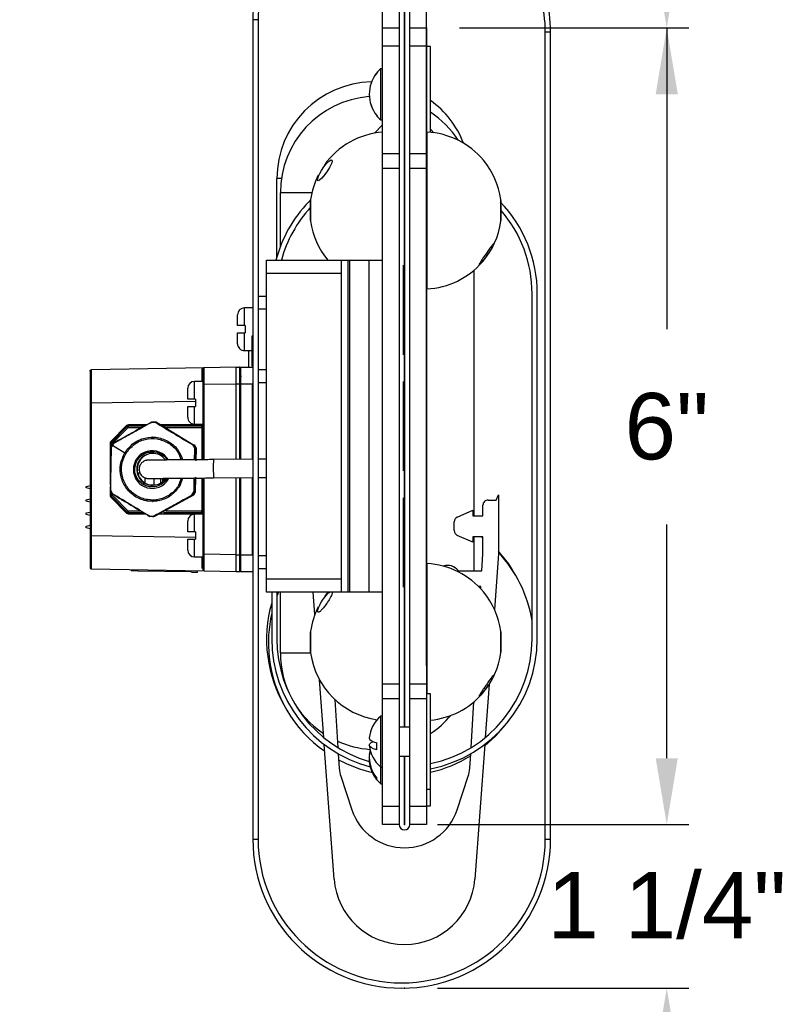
# Model space of a CAD drawing. Header units: inches. Extents: x 170 to 312, y 215 to 248.
# Tile 375 of 529: x 244.88 to 245.96, y 235.61 to 237. Entities that reach past the tile are written whole.
import ezdxf

# ---------------------------------------------------------------- set-up
doc = ezdxf.new("R2010")
doc.units = ezdxf.units.IN
doc.header["$LTSCALE"] = 0.25
doc.header["$MEASUREMENT"] = 0
doc.layers.add('ANNOTATIONS', color=1, linetype='Continuous')
doc.layers.add('DETAILS', color=4, linetype='Continuous')
doc.styles.add('ARIAL', font='arial.ttf', dxfattribs={"height": 0.09375})
doc.dimstyles.new('STANDARD$0', dxfattribs={"dimtxt": 0.09375, "dimasz": 0.09375, "dimexe": 0.03125, "dimexo": 0.046875, "dimgap": 0.09, "dimtad": 0, "dimtih": 1, "dimtoh": 1, "dimdec": 4, "dimzin": 0, "dimdsep": 46, "dimtxsty": 'ARIAL', "dimcen": 0.09, "dimadec": 0, "dimazin": 0, "dimtfac": 1, "dimtdec": 4, "dimtofl": 0, "dimtmove": 0, "dimatfit": 1, "dimfxl": 1, "dimtolj": 1, "dimtzin": 0, "dimarcsym": 0})

# ---------------------------------------------------------------- blocks, each defined once
blk = doc.blocks.new('*D90')
at = {"layer": 'ANNOTATIONS', "color": 0, "lineweight": -2, "transparency": 16777216}
for p, q in [((245.7953, 235.9557), (245.7953, 236.0494)), ((245.4717, 235.8619), (245.8266, 235.8619)), ((245.4717, 235.631), (245.8266, 235.631)), ((245.7953, 235.5372), (245.7953, 235.4435))]:
    blk.add_line(p, q, dxfattribs=at)
at = {"layer": 'ANNOTATIONS', "color": 0, "transparency": 16777216}
for points in [[(245.7797, 235.9557), (245.8109, 235.9557), (245.7953, 235.8619)], [(245.7797, 235.5372), (245.8109, 235.5372), (245.7953, 235.631)]]:
    blk.add_solid(points, dxfattribs=at)
at = {"layer": 'defpoints', "color": 0, "transparency": 16777216}
for p in [(245.4249, 235.8619), (245.7953, 235.8619), (245.4249, 235.631)]:
    blk.add_point(p, dxfattribs=at)
at = {"layer": 'ANNOTATIONS', "color": 0, "transparency": 16777216, "insert": (245.7953, 235.7949), "char_height": 0.09375, "attachment_point": 2, "style": 'ARIAL'}
blk.add_mtext('\\A1;1 1/4"', dxfattribs=at)
blk = doc.blocks.new('*D91')
at = {"layer": 'ANNOTATIONS', "color": 0, "lineweight": -2, "transparency": 16777216}
for p, q in [((245.3941, 236.0864), (245.3941, 237.7799)), ((245.456, 236.0864), (245.456, 237.7799)), ((245.3004, 237.7486), (245.2066, 237.7486)), ((245.5497, 237.7486), (245.6435, 237.7486))]:
    blk.add_line(p, q, dxfattribs=at)
at = {"layer": 'ANNOTATIONS', "color": 0, "transparency": 16777216}
for points in [[(245.3004, 237.7643), (245.3004, 237.733), (245.3941, 237.7486)], [(245.5497, 237.7643), (245.5497, 237.733), (245.456, 237.7486)]]:
    blk.add_solid(points, dxfattribs=at)
at = {"layer": 'defpoints', "color": 0, "transparency": 16777216}
for p in [(245.456, 237.7486), (245.3941, 236.0395), (245.456, 236.0395)]:
    blk.add_point(p, dxfattribs=at)
at = {"layer": 'ANNOTATIONS', "color": 0, "transparency": 16777216, "insert": (245.0082, 237.7971), "char_height": 0.09375, "attachment_point": 2, "style": 'ARIAL'}
blk.add_mtext('\\A1;3/8"', dxfattribs=at)
blk = doc.blocks.new('*D92')
at = {"layer": 'ANNOTATIONS', "color": 0, "lineweight": -2, "transparency": 16777216}
for p, q in [((245.5029, 236.9869), (245.8266, 236.9869)), ((245.7953, 236.8932), (245.7953, 236.5614)), ((245.7953, 235.9557), (245.7953, 236.2857)), ((245.5029, 235.8619), (245.8266, 235.8619))]:
    blk.add_line(p, q, dxfattribs=at)
at = {"layer": 'ANNOTATIONS', "color": 0, "transparency": 16777216}
for points in [[(245.7797, 236.8932), (245.8109, 236.8932), (245.7953, 236.9869)], [(245.7797, 235.9557), (245.8109, 235.9557), (245.7953, 235.8619)]]:
    blk.add_solid(points, dxfattribs=at)
at = {"layer": 'defpoints', "color": 0, "transparency": 16777216}
for p in [(245.456, 236.9869), (245.7953, 236.9869), (245.456, 235.8619)]:
    blk.add_point(p, dxfattribs=at)
at = {"layer": 'ANNOTATIONS', "color": 0, "transparency": 16777216, "insert": (245.7953, 236.4714), "char_height": 0.09375, "attachment_point": 2, "style": 'ARIAL'}
blk.add_mtext('\\A1;6"', dxfattribs=at)

msp = doc.modelspace()

# ---------------------------------------------------------------- linework, layer by layer
at = {"layer": 'ANNOTATIONS'}
msp.add_line((245.50287, 236.98694), (245.82656, 236.98694), dxfattribs=at)
msp.add_solid([(245.77968, 237.08069), (245.81093, 237.08069), (245.79531, 236.98694)], dxfattribs=at)
at = {"layer": 'DETAILS'}
for p, q in [((245.41755, 237.66847), (245.41755, 235.86194)), ((245.42487, 235.99964), (245.42487, 237.66854)), ((245.42524, 237.24944), (245.42524, 235.99964)), ((245.43255, 235.86194), (245.43255, 237.24944)), ((245.2109, 236.9985), (245.2109, 235.84116)), ((245.2184, 236.9985), (245.2109, 236.9985)), ((245.2184, 236.9985), (245.2184, 235.84116)), ((245.39412, 236.98694), (245.41755, 236.98694)), ((245.39412, 235.86194), (245.39412, 236.98694)), ((245.43255, 236.98694), (245.45599, 236.98694)), ((245.45599, 236.98694), (245.45599, 235.86194)), ((245.79531, 236.98694), (245.79531, 236.79944)), ((245.63134, 236.98108), (245.62384, 236.98108)), ((245.62384, 235.84116), (245.62384, 236.98108)), ((245.63134, 235.84116), (245.63134, 236.98108)), ((245.41755, 236.96103), (245.39412, 236.96103)), ((245.45599, 236.96103), (245.43255, 236.96103)), ((245.46185, 236.96057), (245.45599, 236.96057)), ((245.46185, 236.83945), (245.46185, 236.96057)), ((245.39412, 236.92919), (245.39144, 236.92919)), ((245.39144, 236.85719), (245.39144, 236.92919)), ((245.38587, 236.92308), (245.38587, 236.92348)), ((245.42524, 236.9137), (245.42487, 236.9137)), ((245.42487, 236.87268), (245.42524, 236.87268)), ((245.38587, 236.8629), (245.38587, 236.86335)), ((245.39144, 236.85719), (245.39412, 236.85719)), ((245.39412, 236.85003), (245.38279, 236.83823)), ((245.46669, 236.83888), (245.46185, 236.84392)), ((245.45676, 236.83982), (245.45676, 236.61844)), ((245.39412, 236.80934), (245.41755, 236.80934)), ((245.43255, 236.80934), (245.45599, 236.80934)), ((245.41755, 236.78838), (245.39412, 236.78838)), ((245.45599, 236.78838), (245.43255, 236.78838)), ((245.24487, 236.66336), (245.24487, 236.77405)), ((245.25126, 236.77405), (245.24487, 236.77405)), ((245.30433, 236.7713), (245.30339, 236.77112)), ((245.24977, 236.67808), (245.24977, 236.75395)), ((245.2943, 236.75395), (245.24977, 236.75395)), ((245.29253, 236.7442), (245.28979, 236.74136)), ((245.29248, 236.71486), (245.29248, 236.74339)), ((245.29255, 236.7444), (245.29255, 236.71385)), ((245.56104, 236.71385), (245.56104, 236.7444)), ((245.56111, 236.74339), (245.56111, 236.71486)), ((245.23005, 236.19006), (245.23005, 236.65882)), ((245.23005, 236.65882), (245.39412, 236.65882)), ((245.33552, 236.65882), (245.33552, 236.19006)), ((245.3449, 236.65882), (245.3449, 236.19006)), ((245.34724, 236.65882), (245.34724, 236.19006)), ((245.37537, 236.19006), (245.37537, 236.65882)), ((245.42341, 236.52533), (245.42341, 236.65168)), ((245.33552, 236.64007), (245.23005, 236.64007)), ((245.5229, 236.64452), (245.5229, 236.298)), ((245.2184, 236.60829), (245.23005, 236.60829)), ((245.60524, 236.12444), (245.60524, 236.61151)), ((245.61255, 236.12444), (245.61255, 236.61151)), ((245.18933, 236.56648), (245.18933, 236.58185)), ((245.2109, 236.5916), (245.19908, 236.5916)), ((245.19908, 236.56648), (245.19908, 236.5916)), ((245.23005, 236.58954), (245.2184, 236.58954)), ((245.20021, 236.56648), (245.18933, 236.56648)), ((245.20021, 236.56648), (245.20021, 236.55635)), ((245.18933, 236.54098), (245.18933, 236.55635)), ((245.18933, 236.55635), (245.20021, 236.55635)), ((245.19908, 236.53123), (245.19908, 236.55635)), ((245.20996, 236.55204), (245.2109, 236.55204)), ((245.20996, 236.50913), (245.20996, 236.55204)), ((245.19908, 236.53123), (245.20996, 236.53123)), ((245.2049, 236.53123), (245.2049, 236.52623)), ((245.2049, 236.52625), (245.20508, 236.52625)), ((245.2049, 236.52623), (245.20508, 236.52623)), ((245.2049, 236.5258), (245.20508, 236.5258)), ((245.2049, 236.52579), (245.20508, 236.52579)), ((245.20508, 236.50784), (245.20508, 236.53123)), ((245.20527, 236.50784), (245.20527, 236.53123)), ((245.2049, 236.51157), (245.20508, 236.51157)), ((245.2049, 236.51113), (245.20508, 236.51113)), ((245.2049, 236.51113), (245.2049, 236.50784)), ((245.2049, 236.51113), (245.20508, 236.51113)), ((244.98121, 236.5024), (244.98121, 236.22483)), ((245.14243, 236.50705), (244.98305, 236.50427)), ((245.14054, 236.50485), (245.14063, 236.50561)), ((245.14058, 236.50518), (245.14058, 236.37717)), ((245.18746, 236.50784), (245.14243, 236.50705)), ((245.18746, 236.50784), (245.19215, 236.50784)), ((245.19215, 236.50784), (245.19215, 236.37759)), ((245.19308, 236.5069), (245.19308, 236.3776)), ((245.19402, 236.50784), (245.20996, 236.50784)), ((245.19402, 236.3776), (245.19402, 236.50784)), ((245.2184, 236.50443), (245.23005, 236.50443)), ((245.14058, 236.48774), (245.12877, 236.48774)), ((245.12877, 236.46261), (245.12877, 236.48774)), ((245.14243, 236.48362), (245.14058, 236.48362)), ((245.14243, 236.48362), (245.18746, 236.48441)), ((245.14243, 236.37719), (245.14243, 236.48362)), ((245.18746, 236.48441), (245.20996, 236.48441)), ((245.18746, 236.37755), (245.18746, 236.48441)), ((245.20996, 236.48441), (245.20996, 236.37773)), ((245.23005, 236.48568), (245.2184, 236.48568)), ((245.42341, 236.36127), (245.42341, 236.48762)), ((245.11902, 236.46261), (245.11902, 236.47799)), ((244.98121, 236.4574), (244.98305, 236.4574)), ((244.98305, 236.4574), (245.1299, 236.45997)), ((244.98305, 236.26983), (244.98305, 236.4574)), ((245.1299, 236.46261), (245.11902, 236.46261)), ((245.1299, 236.46261), (245.1299, 236.45249)), ((245.11902, 236.43711), (245.11902, 236.45249)), ((245.11902, 236.45249), (245.1299, 236.45249)), ((245.12877, 236.42736), (245.12877, 236.45249)), ((245.06099, 236.42643), (245.0354, 236.42643)), ((245.06888, 236.43015), (245.06778, 236.43015)), ((245.06779, 236.43015), (245.07366, 236.43005)), ((245.07342, 236.42978), (245.06801, 236.42988)), ((245.07477, 236.43004), (245.06888, 236.43015)), ((245.07058, 236.43018), (245.06948, 236.43018)), ((245.07041, 236.43017), (245.07431, 236.4301)), ((245.07476, 236.4301), (245.07087, 236.43017)), ((245.07366, 236.43005), (245.07368, 236.43004)), ((245.07368, 236.43004), (245.07477, 236.43004)), ((245.07431, 236.4301), (245.07476, 236.4301)), ((245.07476, 236.4301), (245.0897, 236.4211)), ((245.07477, 236.43004), (245.12734, 236.39835)), ((245.14058, 236.42643), (245.08086, 236.42643)), ((245.12877, 236.42736), (245.14058, 236.42736)), ((245.13874, 236.42736), (245.13874, 236.42643)), ((245.03275, 236.42533), (245.01041, 236.40299)), ((245.03368, 236.424), (245.01135, 236.40166)), ((245.01264, 236.40034), (245.03498, 236.42268)), ((245.03498, 236.42268), (245.05415, 236.42268)), ((245.05757, 236.42455), (245.03501, 236.42455)), ((245.13871, 236.42455), (245.08397, 236.42455)), ((245.08708, 236.42268), (245.14058, 236.42268)), ((245.13907, 236.42459), (245.13871, 236.42451)), ((245.13874, 236.42268), (245.13874, 236.37716)), ((245.00932, 236.40034), (245.00932, 236.34151)), ((245.01264, 236.40034), (245.00932, 236.40034)), ((245.0108, 236.40034), (245.0108, 236.39551)), ((245.01102, 236.39542), (245.01405, 236.40045)), ((245.0127, 236.39783), (245.01135, 236.39549)), ((245.01264, 236.39812), (245.01264, 236.40034)), ((245.01415, 236.40012), (245.0127, 236.39783)), ((245.0127, 236.39783), (245.03032, 236.38699)), ((245.01405, 236.40045), (245.01406, 236.40047)), ((245.0691, 236.4089), (245.06902, 236.4089)), ((245.12625, 236.39835), (245.12625, 236.39834)), ((245.12734, 236.39835), (245.12625, 236.39835)), ((245.12625, 236.39834), (245.12909, 236.3932)), ((245.13019, 236.39319), (245.12734, 236.39835)), ((245.01101, 236.39541), (245.01102, 236.39542)), ((245.03024, 236.38699), (245.03048, 236.38738)), ((245.12885, 236.3975), (245.12839, 236.3975)), ((245.12839, 236.3975), (245.13028, 236.39409)), ((245.13073, 236.39409), (245.12885, 236.3975)), ((245.12909, 236.3932), (245.1291, 236.39319)), ((245.1291, 236.39319), (245.13019, 236.39319)), ((245.13019, 236.39319), (245.12989, 236.37688)), ((245.13028, 236.39409), (245.13073, 236.39409)), ((245.13061, 236.39129), (245.1303, 236.39129)), ((245.13073, 236.39409), (245.13038, 236.37557)), ((245.04775, 236.37644), (245.04787, 236.37644)), ((245.05019, 236.37523), (245.05087, 236.37523)), ((245.13025, 236.37732), (245.13015, 236.37732)), ((245.13019, 236.37932), (245.13018, 236.37932)), ((245.2109, 236.37774), (245.15534, 236.37729)), ((245.23005, 236.3779), (245.2184, 236.3778)), ((245.05067, 236.36221), (245.04929, 236.36221)), ((245.05165, 236.3585), (245.05003, 236.3585)), ((245.05003, 236.35353), (245.05003, 236.3585)), ((245.05852, 236.35166), (245.05852, 236.34435)), ((245.06335, 236.35069), (245.0748, 236.35069)), ((245.07143, 236.34154), (245.07143, 236.35069)), ((245.08051, 236.35084), (245.08051, 236.34401)), ((245.08324, 236.35087), (245.08324, 236.34583)), ((245.08472, 236.35088), (245.08472, 236.34708)), ((245.08694, 236.3509), (245.08694, 236.34944)), ((245.11174, 236.3511), (245.10756, 236.33985)), ((245.11179, 236.3511), (245.10788, 236.34024)), ((245.12941, 236.35124), (245.12904, 236.33181)), ((245.12995, 236.3527), (245.12954, 236.33094)), ((245.12955, 236.3457), (245.12965, 236.3457)), ((245.12957, 236.34645), (245.12961, 236.34645)), ((245.1296, 236.3487), (245.12962, 236.34933)), ((245.12962, 236.34933), (245.12963, 236.34983)), ((245.12963, 236.3492), (245.12962, 236.34883)), ((245.12963, 236.34983), (245.12965, 236.3502)), ((245.12964, 236.34945), (245.12963, 236.3492)), ((245.12965, 236.34958), (245.12964, 236.34945)), ((245.12965, 236.3502), (245.12966, 236.35033)), ((245.12966, 236.34945), (245.12965, 236.34958)), ((245.12965, 236.34958), (245.12965, 236.34958)), ((245.12965, 236.34883), (245.12966, 236.3492)), ((245.12966, 236.35033), (245.12967, 236.35033)), ((245.12966, 236.3492), (245.12966, 236.34945)), ((245.12966, 236.3487), (245.12967, 236.34933)), ((245.12967, 236.3502), (245.12967, 236.35033)), ((245.12967, 236.34983), (245.12967, 236.3502)), ((245.12967, 236.34933), (245.12967, 236.34983)), ((245.12972, 236.35258), (245.12976, 236.35133)), ((245.12977, 236.35208), (245.12976, 236.35258)), ((245.13874, 236.35132), (245.13874, 236.30455)), ((245.14058, 236.35133), (245.14058, 236.22205)), ((245.14243, 236.24361), (245.14243, 236.35135)), ((245.15555, 236.35146), (245.2109, 236.3519)), ((245.18746, 236.24282), (245.18746, 236.35171)), ((245.19215, 236.35175), (245.19215, 236.21939)), ((245.19308, 236.35176), (245.19308, 236.22033)), ((245.19402, 236.21939), (245.19402, 236.35177)), ((245.20996, 236.3519), (245.20996, 236.24282)), ((245.2184, 236.35197), (245.23005, 236.35206)), ((244.97558, 236.33943), (244.98121, 236.34083)), ((244.97558, 236.33736), (244.97558, 236.33943)), ((244.98121, 236.33596), (244.97558, 236.33736)), ((245.00932, 236.33393), (245.00932, 236.32689)), ((245.00986, 236.33402), (245.00986, 236.33403)), ((245.0127, 236.32888), (245.00986, 236.33402)), ((245.0102, 236.33395), (245.01281, 236.32921)), ((245.0108, 236.33233), (245.0108, 236.32689)), ((245.01264, 236.32689), (245.01264, 236.329)), ((245.01271, 236.32887), (245.0127, 236.32888)), ((245.06579, 236.34154), (245.07381, 236.34154)), ((245.12479, 236.32711), (245.12758, 236.33174)), ((245.12794, 236.3318), (245.12491, 236.32677)), ((245.126, 236.32676), (245.12904, 236.33181)), ((245.12909, 236.33094), (245.12708, 236.3276)), ((245.12753, 236.3276), (245.12954, 236.33094)), ((245.12794, 236.3318), (245.12795, 236.33181)), ((245.12904, 236.33181), (245.12795, 236.33181)), ((245.12954, 236.33094), (245.12909, 236.33094)), ((245.12922, 236.33374), (245.12953, 236.33374)), ((244.97558, 236.32068), (244.98121, 236.32208)), ((244.97558, 236.31861), (244.97558, 236.32068)), ((244.98121, 236.31721), (244.97558, 236.31861)), ((245.00932, 236.32689), (245.01264, 236.32689)), ((245.01041, 236.32424), (245.03275, 236.3019)), ((245.01135, 236.32556), (245.03368, 236.30323)), ((245.03498, 236.30455), (245.01264, 236.32689)), ((245.06902, 236.31833), (245.0691, 236.31833)), ((245.07886, 236.31893), (245.06917, 236.31948)), ((245.126, 236.32676), (245.07227, 236.29707)), ((245.11445, 236.32037), (245.10785, 236.31672)), ((245.10854, 236.31737), (245.11445, 236.32063)), ((245.12491, 236.32677), (245.1249, 236.32676)), ((245.1249, 236.32676), (245.126, 236.32676)), ((245.12753, 236.3276), (245.12503, 236.32622)), ((245.12708, 236.3276), (245.12753, 236.3276)), ((245.42341, 236.1972), (245.42341, 236.32355)), ((245.54316, 236.32014), (245.55424, 236.32014)), ((245.55424, 236.32014), (245.55793, 236.32753)), ((245.55793, 236.32753), (245.55793, 236.24411)), ((244.97558, 236.30193), (244.98121, 236.30333)), ((244.97558, 236.29986), (244.97558, 236.30193)), ((245.05297, 236.30455), (245.03498, 236.30455)), ((245.03501, 236.30268), (245.0561, 236.30268)), ((245.0354, 236.3008), (245.05924, 236.3008)), ((245.07674, 236.29978), (245.09254, 236.30852)), ((245.07904, 236.3008), (245.14058, 236.3008)), ((245.08468, 236.30268), (245.13871, 236.30268)), ((245.08841, 236.30598), (245.08486, 236.30402)), ((245.14058, 236.30455), (245.08811, 236.30455)), ((245.10159, 236.31327), (245.09881, 236.31173)), ((245.13871, 236.30271), (245.13907, 236.30264)), ((245.13874, 236.3008), (245.13874, 236.30024)), ((245.49964, 236.29623), (245.52176, 236.30575)), ((245.52176, 236.30575), (245.52176, 236.298)), ((245.53578, 236.298), (245.53578, 236.31276)), ((244.98121, 236.29846), (244.97558, 236.29986)), ((245.06529, 236.29718), (245.06528, 236.29718)), ((245.07116, 236.29707), (245.06529, 236.29718)), ((245.06552, 236.29744), (245.07093, 236.29734)), ((245.06948, 236.29705), (245.07058, 236.29705)), ((245.07227, 236.29707), (245.07116, 236.29707)), ((245.07226, 236.29706), (245.0718, 236.29706)), ((245.11902, 236.27511), (245.11902, 236.29049)), ((245.14058, 236.30024), (245.12877, 236.30024)), ((245.12877, 236.27511), (245.12877, 236.30024)), ((245.49518, 236.27702), (245.49518, 236.28945)), ((245.52176, 236.298), (245.53578, 236.298)), ((244.97558, 236.28318), (244.98121, 236.28458)), ((244.97558, 236.28111), (244.97558, 236.28318)), ((244.98121, 236.27971), (244.97558, 236.28111)), ((245.1299, 236.27511), (245.11902, 236.27511)), ((245.1299, 236.27511), (245.1299, 236.26499)), ((244.98305, 236.26983), (244.98121, 236.26983)), ((245.1299, 236.26726), (244.98305, 236.26983)), ((245.11902, 236.24961), (245.11902, 236.26499)), ((245.11902, 236.26499), (245.1299, 236.26499)), ((245.12877, 236.23986), (245.12877, 236.26499)), ((245.52176, 236.26072), (245.49964, 236.27024)), ((245.53578, 236.26847), (245.52176, 236.26847)), ((245.52176, 236.26847), (245.52176, 236.26072)), ((245.5229, 236.26847), (245.5229, 236.22049)), ((245.53578, 236.26659), (245.53333, 236.26847)), ((245.53578, 236.24411), (245.53578, 236.26847)), ((245.12877, 236.23986), (245.14058, 236.23986)), ((245.14243, 236.24361), (245.14058, 236.24361)), ((245.18746, 236.24282), (245.14243, 236.24361)), ((245.18746, 236.24282), (245.20996, 236.24282)), ((245.2184, 236.24193), (245.23005, 236.24193)), ((245.53434, 236.22049), (245.53578, 236.24411)), ((245.55793, 236.24411), (245.5522, 236.16557)), ((244.98305, 236.22296), (245.14243, 236.22017)), ((245.03929, 236.22198), (245.03926, 236.2201)), ((245.04863, 236.21994), (245.03926, 236.2201)), ((245.04863, 236.21994), (245.04867, 236.22181)), ((245.12362, 236.21863), (245.04863, 236.21994)), ((245.12365, 236.2205), (245.12362, 236.21863)), ((245.13299, 236.21846), (245.13303, 236.22034)), ((245.14243, 236.22017), (245.18746, 236.21939)), ((245.18746, 236.21939), (245.19215, 236.21939)), ((245.19402, 236.21939), (245.20996, 236.21939)), ((245.23005, 236.22318), (245.2184, 236.22318)), ((245.45676, 236.23044), (245.45676, 236.04651)), ((245.50109, 236.22049), (245.53434, 236.22049)), ((245.23005, 236.20882), (245.33552, 236.20882)), ((245.39412, 236.19006), (245.23005, 236.19006)), ((245.23755, 236.19006), (245.23755, 236.12444)), ((245.24487, 236.19006), (245.24487, 236.12444)), ((245.24977, 236.10434), (245.24977, 236.19006)), ((245.29843, 236.15839), (245.29612, 236.19006)), ((245.31662, 236.19006), (245.31214, 236.18421)), ((245.53298, 236.19834), (245.52945, 236.19834)), ((245.53277, 236.19489), (245.53298, 236.19834)), ((245.30433, 236.16192), (245.30339, 236.16174)), ((245.29248, 236.10549), (245.29248, 236.13402)), ((245.29255, 236.13503), (245.29255, 236.10448)), ((245.56104, 236.10448), (245.56104, 236.13503)), ((245.56111, 236.13402), (245.56111, 236.10549)), ((245.24977, 236.10434), (245.29257, 236.10434)), ((245.31109, 235.98487), (245.30514, 236.06643)), ((245.39412, 236.06051), (245.41755, 236.06051)), ((245.43255, 236.06051), (245.45599, 236.06051)), ((245.54448, 236.05976), (245.53902, 235.98487)), ((245.3269, 236.03852), (245.33104, 235.97072)), ((245.41755, 236.03954), (245.39412, 236.03954)), ((245.45599, 236.03954), (245.43255, 236.03954)), ((245.46185, 236.04651), (245.45599, 236.04651)), ((245.46185, 235.88831), (245.46185, 236.04651)), ((245.51907, 235.97072), (245.52301, 236.03524)), ((245.39412, 236.01513), (245.39144, 236.01513)), ((245.39144, 235.91969), (245.39144, 236.01513)), ((245.43255, 235.99964), (245.41755, 235.99964)), ((245.32566, 235.78509), (245.31181, 235.975)), ((245.38587, 235.96753), (245.38587, 235.9774)), ((245.5383, 235.975), (245.52445, 235.78509)), ((245.33158, 235.9619), (245.33283, 235.94143)), ((245.37526, 235.96075), (245.37545, 235.96075)), ((245.41755, 235.95862), (245.43255, 235.95862)), ((245.42487, 235.86194), (245.42487, 235.95862)), ((245.42524, 235.95862), (245.42524, 235.86194)), ((245.51728, 235.94143), (245.51853, 235.9619)), ((245.37545, 235.95063), (245.37526, 235.95063)), ((245.39144, 235.94313), (245.39412, 235.94313)), ((245.33502, 235.93013), (245.35082, 235.88271)), ((245.38587, 235.9254), (245.38587, 235.92729)), ((245.42487, 235.93518), (245.42524, 235.93518)), ((245.49929, 235.88271), (245.51509, 235.93013)), ((245.39144, 235.91969), (245.39412, 235.91969)), ((245.45599, 235.91175), (245.46185, 235.91175)), ((245.39412, 235.88785), (245.41755, 235.88785)), ((245.43255, 235.88785), (245.45599, 235.88785)), ((245.45599, 235.88831), (245.46185, 235.88831)), ((245.41755, 235.86194), (245.39412, 235.86194)), ((245.45599, 235.86194), (245.43255, 235.86194)), ((245.2109, 235.84116), (245.2184, 235.84116)), ((245.62384, 235.84116), (245.63134, 235.84116))]:
    msp.add_line(p, q, dxfattribs=at)
at = {"layer": 'DETAILS', "flags": 128}
for points in [[(245.30298, 236.77104), (245.30241, 236.77215), (245.30268, 236.77439), (245.30367, 236.77744), (245.30535, 236.78122), (245.30779, 236.78569), (245.31104, 236.79064), (245.31497, 236.79548), (245.31898, 236.79916), (245.32138, 236.80043), (245.32268, 236.80025), (245.32306, 236.79879), (245.32252, 236.7965), (245.32126, 236.79355), (245.31922, 236.7898), (245.31628, 236.78514), (245.3125, 236.77985), (245.30843, 236.77491), (245.30503, 236.77173), (245.30433, 236.7713)], [(245.18746, 236.48441), (245.18746, 236.48916), (245.18746, 236.49361), (245.18746, 236.50098), (245.18746, 236.50596), (245.18746, 236.50735), (245.18746, 236.50784)], [(245.12362, 236.21863), (245.12545, 236.2186), (245.12721, 236.21857), (245.12883, 236.21854), (245.13025, 236.21851), (245.13141, 236.21849), (245.13228, 236.21848), (245.13281, 236.21847), (245.13299, 236.21846)], [(245.24699, 236.19006), (245.24519, 236.18552), (245.24487, 236.18467)], [(245.53814, 235.97286), (245.55387, 235.98708), (245.56761, 236.00264)], [(245.37528, 235.98432), (245.37526, 235.98406), (245.37595, 235.98227), (245.37799, 235.98053), (245.38133, 235.97889), (245.38587, 235.9774)], [(245.38587, 235.96753), (245.38133, 235.96902), (245.37799, 235.97066), (245.37595, 235.9724), (245.37526, 235.97419), (245.37595, 235.97599), (245.37799, 235.97773), (245.38075, 235.97913)], [(245.37664, 235.96812), (245.37594, 235.96517), (245.37526, 235.96075)]]:
    msp.add_lwpolyline(points, dxfattribs=at)
at = {"layer": 'DETAILS'}
for centre, radius, start, end in [((245.4059, 236.9985), 0.195, 148.05213, 179.99963), ((245.40589, 236.9985), 0.18749, 148.05128, 180.00041), ((245.43633, 236.98108), 0.19501, 0.00048, 30.21388), ((245.43635, 236.98108), 0.18749, 359.99955, 30.21508), ((245.42258, 236.89322), 0.04758, 130.88677, 140.50293), ((245.42262, 236.89321), 0.04735, 140.89996, 219.10004), ((245.42262, 236.89317), 0.04735, 140.89996, 219.10004), ((245.42255, 236.89323), 0.04755, 140.49335, 147.27292), ((245.38143, 236.77405), 0.13657, 91.15375, 179.99916), ((245.38633, 236.75395), 0.13656, 94.61439, 180.00043), ((245.38142, 236.77404), 0.13658, 21.48398, 53.92059), ((245.42258, 236.89316), 0.04758, 219.49707, 229.11323), ((245.38635, 236.75396), 0.13655, 32.94877, 56.43075), ((245.40224, 236.72921), 0.11073, 94.10845, 144.66513), ((245.45673, 236.83908), 0.000738, 87.15275, 174.85981), ((245.45135, 236.72922), 0.11073, 39.70455, 87.19948), ((245.45135, 236.72922), 0.11074, 7.88169, 39.70124), ((245.4024, 236.72917), 0.11089, 153.40208, 172.10425), ((245.42506, 236.61151), 0.1875, 136.1692, 165.38552), ((245.42506, 236.6115), 0.1802, 137.37044, 164.77765), ((245.29987, 236.74339), 0.00739, 172.1198, 179.99426), ((245.42505, 236.61151), 0.1875, 359.99995, 43.83097), ((245.55372, 236.74339), 0.00739, 0.00495, 7.87634), ((245.42505, 236.61151), 0.18019, 0.00027, 40.96889), ((245.29987, 236.71486), 0.00739, 179.99209, 187.8802), ((245.40222, 236.72903), 0.11071, 187.88137, 219.36141), ((245.45136, 236.72903), 0.11072, 318.99676, 352.11943), ((245.55372, 236.71486), 0.00739, 352.12366, 0.00869), ((245.45135, 236.72903), 0.11073, 272.80045, 318.99876), ((245.45673, 236.61918), 0.000741, 185.3872, 272.60024), ((245.19908, 236.58185), 0.00975, 90.00737, 179.99433), ((245.19908, 236.54098), 0.00975, 179.99836, 270.01029), ((245.12877, 236.47799), 0.00975, 90.00745, 179.99433), ((245.0354, 236.42268), 0.00375, 89.99429, 135.00741), ((245.00845, 236.42596), 0.02696, 357.00624, 0.99519), ((245.12877, 236.43711), 0.00975, 179.99836, 270.01021), ((245.11172, 236.42596), 0.02703, 357.01123, 0.9902), ((244.68638, 236.08281), 0.48712, 44.48925, 44.67934), ((245.03501, 236.42268), 0.00187, 89.88428, 135.11741), ((245.06075, 236.44912), 0.03693, 222.85524, 225.72819), ((245.06179, 236.42315), 0.02682, 176.9966, 181.00296), ((245.01307, 236.40034), 0.00375, 135.00491, 180.01038), ((244.94587, 236.33821), 0.09145, 44.10347, 45.10394), ((245.01268, 236.40034), 0.00188, 135.06827, 179.97489), ((245.03867, 236.42699), 0.03725, 222.82884, 225.67858), ((245.06888, 236.36323), 0.02661, 30.58702, 329.02663), ((245.06946, 236.36362), 0.02249, 35.95474, 148.92865), ((245.07014, 236.36362), 0.0225, 90.00166, 148.92786), ((245.06946, 236.36361), 0.0225, 148.91463, 325.2677), ((245.07016, 236.36363), 0.02251, 148.97826, 269.93535), ((245.40371, 236.36639), 0.24861, 177.48613, 183.44295), ((245.01307, 236.32689), 0.00375, 179.98962, 224.99509), ((244.94587, 236.38902), 0.09145, 314.89606, 315.89653), ((245.01268, 236.32689), 0.00188, 180.02511, 224.93173), ((245.03867, 236.30024), 0.03725, 134.32142, 137.17116), ((245.54316, 236.31276), 0.00738, 89.98867, 180.00727), ((244.82852, 236.50431), 0.28754, 315.25608, 315.57811), ((245.0354, 236.30455), 0.00375, 224.99259, 270.00571), ((245.06075, 236.27811), 0.03693, 134.27181, 137.14476), ((245.03501, 236.30455), 0.00187, 224.98403, 270.02352), ((245.06179, 236.30408), 0.02682, 178.99704, 183.0034), ((245.00845, 236.30127), 0.02696, 359.00481, 2.99376), ((245.11172, 236.30127), 0.02703, 359.0098, 2.98877), ((245.12877, 236.29049), 0.00975, 90.00745, 179.99433), ((245.50256, 236.28945), 0.00738, 113.28427, 180.00479), ((245.50256, 236.27702), 0.00738, 179.99521, 246.71573), ((245.12877, 236.24961), 0.00975, 180.00567, 269.99255), ((245.41776, 236.12322), 0.18759, 29.09199, 41.65278), ((245.42042, 236.11879), 0.18749, 9.68296, 42.82728), ((245.45673, 236.22971), 0.000738, 87.15275, 174.85981), ((245.45136, 236.11986), 0.11072, 39.70068, 87.20336), ((245.48632, 236.20942), 0.01845, 36.86288, 109.78063), ((245.45135, 236.11984), 0.11074, 7.88169, 39.70124), ((245.41784, 236.12328), 0.1875, 164.04908, 210.67164), ((245.4024, 236.11979), 0.11089, 153.40208, 172.10425), ((245.42041, 236.11879), 0.1875, 167.22562, 186.3209), ((245.29987, 236.13402), 0.00739, 172.1198, 179.99426), ((245.55372, 236.13402), 0.00739, 0.00495, 7.87634), ((245.42505, 236.12444), 0.1875, 179.9993, 255.06341), ((245.42505, 236.12444), 0.18019, 179.99992, 254.00309), ((245.42505, 236.12444), 0.18019, 281.78391, 359.99965), ((245.42505, 236.12444), 0.1875, 281.31759, 0.00037), ((245.42042, 236.11879), 0.1875, 186.32122, 234.86445), ((245.38634, 236.10434), 0.13657, 179.99999, 236.35243), ((245.29987, 236.10549), 0.00739, 180.00574, 187.8802), ((245.40223, 236.11966), 0.11073, 187.8811, 261.78551), ((245.45136, 236.11965), 0.11072, 318.99654, 352.12097), ((245.55372, 236.10549), 0.00739, 352.12366, 359.99505), ((245.45136, 236.11965), 0.11072, 275.43771, 318.99977), ((245.42262, 235.97913), 0.04763, 130.8979, 173.7372), ((245.38651, 236.10415), 0.1363, 303.55429, 319.76386), ((245.38634, 236.10435), 0.13657, 245.86161, 265.7736), ((245.42119, 235.95663), 0.04592, 165.51446, 219.72014), ((245.42262, 235.97913), 0.04763, 186.2628, 229.1021), ((245.42042, 236.1188), 0.18751, 241.90132, 257.66794), ((245.42124, 235.95478), 0.04598, 178.94144, 219.70245), ((245.4204, 236.11881), 0.18752, 282.76889, 301.48571), ((245.37702, 235.94412), 0.04427, 183.49576, 198.43322), ((245.42261, 235.95569), 0.04761, 186.09752, 214.82569), ((245.47309, 235.94412), 0.04427, 341.56681, 356.50414), ((245.4226, 235.95568), 0.04761, 214.81738, 229.10574), ((245.42505, 235.90745), 0.07825, 198.42977, 341.57023), ((245.42505, 235.86194), 0.0075, 180.00555, 359.99445), ((245.42505, 235.86194), 0.000188, 180.28867, 359.71133), ((245.42112, 235.84116), 0.21022, 180.00004, 359.99996), ((245.42112, 235.84117), 0.20272, 180.0004, 359.9996), ((245.42505, 235.79234), 0.09966, 184.17279, 355.82721)]:
    msp.add_arc(centre, radius, start, end, dxfattribs=at)
for points, knots in [([(245.53597, 236.65761), (245.53565, 236.65723), (245.53455, 236.6559), (245.53283, 236.65454), (245.53157, 236.65253), (245.53009, 236.65292), (245.5314, 236.65465), (245.53221, 236.65653), (245.53444, 236.65978), (245.53719, 236.66392), (245.54079, 236.66907), (245.54441, 236.67419), (245.54784, 236.67876), (245.54941, 236.68074), (245.55122, 236.6826), (245.55107, 236.68075), (245.55017, 236.67926), (245.54877, 236.67625), (245.54657, 236.67254), (245.54364, 236.66788), (245.5401, 236.66275), (245.53735, 236.65933), (245.53597, 236.65761)], [0, 0, 0, 0, 0.02044, 0.0709722, 0.0962272, 0.1035978, 0.1222214, 0.155655, 0.2059109, 0.2761618, 0.3656953, 0.462852, 0.5436861, 0.5823731, 0.5993036, 0.6099957, 0.6377469, 0.6814707, 0.7416919, 0.8185782, 0.908632, 1, 1, 1, 1]), ([(244.98121, 236.5024), (244.98124, 236.50264), (244.98129, 236.50312), (244.98171, 236.50374), (244.98232, 236.50418), (244.98281, 236.50424), (244.98305, 236.50427)], [0, 0, 0, 0, 0.2497584, 0.500094, 0.750049, 1, 1, 1, 1]), ([(244.98305, 236.4574), (244.98305, 236.46057), (244.98304, 236.46671), (244.98304, 236.47776), (244.98304, 236.48895), (244.98304, 236.49812), (244.98304, 236.50269), (244.98305, 236.50395), (244.98305, 236.50427)], [0, 0, 0, 0, 0.2030416, 0.3926397, 0.7071344, 0.9197141, 0.9791959, 1, 1, 1, 1]), ([(245.14133, 236.50664), (245.14082, 236.50652), (245.13932, 236.50614), (245.13898, 236.50452), (245.13875, 236.50345)], [0, 0, 0, 0, 0.3323525, 1, 1, 1, 1]), ([(245.13875, 236.50345), (245.13887, 236.50345), (245.13911, 236.50347), (245.13956, 236.50363), (245.14005, 236.50395), (245.1404, 236.50442), (245.14056, 236.50484), (245.14058, 236.50507), (245.14058, 236.50518)], [0, 0, 0, 0, 0.1299848, 0.2585105, 0.5119254, 0.7584871, 0.8794088, 1, 1, 1, 1]), ([(245.13875, 236.50345), (245.13875, 236.50108), (245.13876, 236.49584), (245.13875, 236.49061), (245.13875, 236.48774)], [0, 0, 0, 0, 0.4518154, 1, 1, 1, 1]), ([(245.14243, 236.50705), (245.14218, 236.50702), (245.1417, 236.50696), (245.14109, 236.50652), (245.14067, 236.50591), (245.14061, 236.50542), (245.14058, 236.50518)], [0, 0, 0, 0, 0.2499843, 0.5003255, 0.750201, 1, 1, 1, 1]), ([(245.14243, 236.48362), (245.14242, 236.4852), (245.14242, 236.48827), (245.14241, 236.4938), (245.14241, 236.49939), (245.14242, 236.50398), (245.14241, 236.50626), (245.14242, 236.50689), (245.14243, 236.50705)], [0, 0, 0, 0, 0.2030038, 0.3926392, 0.7070959, 0.9197127, 0.9791947, 1, 1, 1, 1]), ([(245.19308, 236.5069), (245.19307, 236.50702), (245.19304, 236.50727), (245.19282, 236.50758), (245.19251, 236.5078), (245.19227, 236.50783), (245.19215, 236.50784)], [0, 0, 0, 0, 0.25013926, 0.50028425, 0.74992895, 1, 1, 1, 1]), ([(245.19308, 236.5069), (245.1931, 236.50702), (245.19313, 236.50727), (245.19334, 236.50758), (245.19365, 236.5078), (245.1939, 236.50783), (245.19402, 236.50784)], [0, 0, 0, 0, 0.25013926, 0.50028425, 0.74992895, 1, 1, 1, 1]), ([(245.19472, 236.49444), (245.19466, 236.49449), (245.19419, 236.49482), (245.19359, 236.49484), (245.19308, 236.49486)], [0, 0, 0, 0, 0.1445336, 1, 1, 1, 1]), ([(245.06778, 236.43015), (245.06339, 236.42775), (245.05439, 236.42281), (245.0408, 236.41533), (245.02729, 236.40784), (245.01838, 236.40288), (245.01406, 236.40047)], [0, 0, 0, 0, 0.2447789, 0.5018827, 0.7579577, 1, 1, 1, 1]), ([(245.01415, 236.40012), (245.01848, 236.40255), (245.02738, 236.40756), (245.04092, 236.41509), (245.05455, 236.42258), (245.06359, 236.42749), (245.06801, 236.42988)], [0, 0, 0, 0, 0.2421305, 0.4981336, 0.7551624, 1, 1, 1, 1]), ([(245.06801, 236.42988), (245.06798, 236.42993), (245.06794, 236.43001), (245.06788, 236.43011), (245.06782, 236.43014), (245.06779, 236.43015)], [0, 0, 0, 0, 0.4416263, 0.7313832, 1, 1, 1, 1]), ([(245.07366, 236.43005), (245.07363, 236.43003), (245.07357, 236.43001), (245.07349, 236.4299), (245.07344, 236.42983), (245.07342, 236.42978)], [0, 0, 0, 0, 0.2844241, 0.5700346, 1, 1, 1, 1]), ([(245.07342, 236.42978), (245.07767, 236.42722), (245.08643, 236.42195), (245.0997, 236.41395), (245.11301, 236.40592), (245.12182, 236.40061), (245.12612, 236.39801)], [0, 0, 0, 0, 0.2421795, 0.4982065, 0.7552079, 1, 1, 1, 1]), ([(245.12625, 236.39835), (245.12195, 236.40092), (245.11314, 236.40619), (245.09984, 236.41418), (245.08662, 236.42218), (245.07791, 236.42747), (245.07368, 236.43004)], [0, 0, 0, 0, 0.2447794, 0.5018951, 0.7579603, 1, 1, 1, 1]), ([(245.13871, 236.42455), (245.13895, 236.42458), (245.13944, 236.42464), (245.14006, 236.42507), (245.1405, 236.42569), (245.14055, 236.42618), (245.14058, 236.42643)], [0, 0, 0, 0, 0.2501053, 0.500127, 0.7498155, 1, 1, 1, 1]), ([(245.13874, 236.42268), (245.13874, 236.42291), (245.13874, 236.42325), (245.13874, 236.42369), (245.13873, 236.42402), (245.13872, 236.42429), (245.13872, 236.42447), (245.13871, 236.42453), (245.13871, 236.42455)], [0, 0, 0, 0, 0.3726021, 0.5490545, 0.7067448, 0.8982667, 0.9706149, 1, 1, 1, 1]), ([(245.01405, 236.40045), (245.01404, 236.40042), (245.01403, 236.40035), (245.01408, 236.40024), (245.01412, 236.40017), (245.01415, 236.40012)], [0, 0, 0, 0, 0.2763524, 0.5666691, 1, 1, 1, 1]), ([(245.03048, 236.38738), (245.03417, 236.39207), (245.04155, 236.40144), (245.05836, 236.40877), (245.07642, 236.4095), (245.09329, 236.40312), (245.10629, 236.3917), (245.11006, 236.38152), (245.11176, 236.37694)], [0, 0, 0, 0, 0.1717873, 0.343566, 0.5153406, 0.6871179, 0.8589018, 1, 1, 1, 1]), ([(245.03204, 236.38639), (245.03558, 236.39089), (245.04266, 236.39987), (245.05877, 236.4069), (245.07608, 236.40761), (245.09224, 236.40148), (245.10459, 236.39069), (245.10814, 236.38113), (245.10971, 236.37692)], [0, 0, 0, 0, 0.1728071, 0.3456079, 0.5184055, 0.6912106, 0.8640184, 1, 1, 1, 1]), ([(245.06754, 236.408), (245.07039, 236.40865), (245.07332, 236.40931), (245.07599, 236.40834), (245.07606, 236.40831)], [0, 0, 0, 0, 0.9737108, 1, 1, 1, 1]), ([(245.12612, 236.39801), (245.12615, 236.39806), (245.1262, 236.39813), (245.12626, 236.39824), (245.12625, 236.39831), (245.12625, 236.39834)], [0, 0, 0, 0, 0.438145, 0.7289941, 1, 1, 1, 1]), ([(245.12612, 236.39801), (245.12658, 236.39724), (245.1275, 236.39569), (245.12833, 236.39408), (245.12874, 236.39328)], [0, 0, 0, 0, 0.4999096, 1, 1, 1, 1]), ([(245.01101, 236.39541), (245.01088, 236.39043), (245.01062, 236.38021), (245.01029, 236.36473), (245.01004, 236.34925), (245.00992, 236.33901), (245.00986, 236.33403)], [0, 0, 0, 0, 0.2434439, 0.5000263, 0.756615, 1, 1, 1, 1]), ([(245.0102, 236.33395), (245.01023, 236.33894), (245.01031, 236.3492), (245.01055, 236.36472), (245.0109, 236.38024), (245.0112, 236.39049), (245.01135, 236.39549)], [0, 0, 0, 0, 0.243439, 0.4999655, 0.7564706, 1, 1, 1, 1]), ([(245.01135, 236.39549), (245.0113, 236.39549), (245.01122, 236.39549), (245.0111, 236.39548), (245.01104, 236.39544), (245.01102, 236.39542)], [0, 0, 0, 0, 0.4412874, 0.7298131, 1, 1, 1, 1]), ([(245.10756, 236.33985), (245.10388, 236.33518), (245.09653, 236.32583), (245.07978, 236.31849), (245.06182, 236.31772), (245.04484, 236.32395), (245.03153, 236.33619), (245.02398, 236.35251), (245.02283, 236.37076), (245.02777, 236.38158), (245.03024, 236.38699)], [0, 0, 0, 0, 0.1250005, 0.2499948, 0.3749859, 0.4999767, 0.6249776, 0.7499856, 0.8749978, 1, 1, 1, 1]), ([(245.10974, 236.35108), (245.10869, 236.34756), (245.106, 236.33857), (245.09491, 236.32757), (245.07932, 236.32027), (245.0619, 236.31965), (245.04564, 236.32569), (245.03288, 236.33753), (245.02573, 236.35328), (245.02477, 236.37084), (245.02961, 236.3812), (245.03204, 236.38638)], [0, 0, 0, 0, 0.0746334, 0.1903006, 0.3059671, 0.4216294, 0.5372917, 0.652964, 0.768639, 0.8843204, 1, 1, 1, 1]), ([(245.03048, 236.38738), (245.03052, 236.38735), (245.03066, 236.38725), (245.03098, 236.38705), (245.03147, 236.38675), (245.03184, 236.38652), (245.03204, 236.38639)], [0, 0, 0, 0, 0.0718201, 0.2868688, 0.612697, 1, 1, 1, 1]), ([(245.04775, 236.37644), (245.04975, 236.37904), (245.05377, 236.38424), (245.06299, 236.38835), (245.07298, 236.38884), (245.08211, 236.38526), (245.08803, 236.38079), (245.08951, 236.37739), (245.08969, 236.37697)], [0, 0, 0, 0, 0.1945628, 0.3891112, 0.5836573, 0.7782092, 0.9727739, 1, 1, 1, 1]), ([(245.04787, 236.37644), (245.04987, 236.379), (245.05387, 236.38412), (245.06189, 236.38812), (245.06715, 236.38804), (245.06917, 236.38801)], [0, 0, 0, 0, 0.38176687, 0.76351764, 1, 1, 1, 1]), ([(245.12874, 236.39328), (245.12863, 236.38828), (245.12851, 236.38315), (245.12841, 236.37801), (245.12841, 236.37787)], [0, 0, 0, 0, 0.9726961, 1, 1, 1, 1]), ([(245.1287, 236.37707), (245.12871, 236.37747), (245.12882, 236.38284), (245.12897, 236.38821), (245.1291, 236.39319)], [0, 0, 0, 0, 0.0730444, 1, 1, 1, 1]), ([(245.12909, 236.3932), (245.12906, 236.39322), (245.12901, 236.39327), (245.12888, 236.39328), (245.12879, 236.39328), (245.12874, 236.39328)], [0, 0, 0, 0, 0.27950282, 0.56772094, 1, 1, 1, 1]), ([(245.13061, 236.38848), (245.13062, 236.38883), (245.13063, 236.3895), (245.13063, 236.39036), (245.13064, 236.39094), (245.13062, 236.39122), (245.13061, 236.39129)], [0, 0, 0, 0, 0.3823064, 0.7070179, 0.9234925, 1, 1, 1, 1]), ([(245.09013, 236.35053), (245.08811, 236.34797), (245.08407, 236.34285), (245.07488, 236.33885), (245.06503, 236.33844), (245.05573, 236.34187), (245.04844, 236.34858), (245.04431, 236.35754), (245.04368, 236.36754), (245.04639, 236.37347), (245.04775, 236.37644)], [0, 0, 0, 0, 0.1250059, 0.2499965, 0.374986, 0.4999784, 0.6249723, 0.7499932, 0.8750053, 1, 1, 1, 1]), ([(245.06653, 236.3391), (245.06617, 236.33907), (245.06257, 236.33884), (245.056, 236.34202), (245.04863, 236.34842), (245.04445, 236.35747), (245.0438, 236.3675), (245.04651, 236.37346), (245.04787, 236.37644)], [0, 0, 0, 0, 0.0220486, 0.2176322, 0.4131984, 0.6088031, 0.8044115, 1, 1, 1, 1]), ([(245.15534, 236.37729), (245.15276, 236.37727), (245.14534, 236.37721), (245.13326, 236.37711), (245.11942, 236.377), (245.10652, 236.37689), (245.09487, 236.3768), (245.08477, 236.37671), (245.07646, 236.37665), (245.07015, 236.37659), (245.06599, 236.37656), (245.06389, 236.37654), (245.06315, 236.37653), (245.063, 236.37653), (245.06286, 236.37652), (245.06261, 236.37651), (245.06187, 236.37646), (245.0603, 236.37623), (245.05767, 236.37538), (245.05452, 236.37337), (245.05178, 236.36996), (245.05028, 236.36558), (245.05042, 236.36099), (245.05196, 236.3571), (245.05418, 236.35432), (245.05652, 236.35253), (245.05871, 236.35149), (245.06056, 236.35096), (245.06189, 236.35076), (245.06266, 236.35071), (245.06301, 236.3507), (245.06313, 236.3507), (245.06322, 236.3507), (245.06329, 236.3507), (245.06333, 236.3507), (245.06335, 236.35069)], [0, 0, 0, 0, 0.0584218, 0.1681658, 0.2735036, 0.3717328, 0.46041, 0.5373304, 0.6005825, 0.648596, 0.6801891, 0.6947379, 0.6960983, 0.6970959, 0.697992, 0.6992397, 0.7027915, 0.7148681, 0.7350617, 0.765035, 0.7979866, 0.8323727, 0.8676211, 0.8995529, 0.9254747, 0.9473856, 0.9656522, 0.9801735, 0.9906591, 0.9961426, 0.9976531, 0.9984277, 0.9990285, 0.9996025, 1, 1, 1, 1]), ([(245.06355, 236.3507), (245.06354, 236.3507), (245.06346, 236.3507), (245.06483, 236.35071), (245.06574, 236.35072), (245.07071, 236.35076), (245.07654, 236.35081), (245.08503, 236.35088), (245.09506, 236.35096), (245.10673, 236.35106), (245.11963, 236.35116), (245.13347, 236.35128), (245.14555, 236.35137), (245.15297, 236.35144), (245.15555, 236.35146)], [0, 0, 0, 0, 0.0000335, 0.0028037, 0.0214035, 0.0663972, 0.1354167, 0.2264336, 0.3371469, 0.464795, 0.6062001, 0.757844, 0.9159539, 1, 1, 1, 1]), ([(245.09169, 236.34954), (245.09149, 236.34966), (245.09112, 236.3499), (245.09064, 236.3502), (245.09031, 236.3504), (245.09017, 236.3505), (245.09013, 236.35053)], [0, 0, 0, 0, 0.3874122, 0.7134253, 0.928261, 1, 1, 1, 1]), ([(245.12788, 236.35025), (245.12786, 236.34907), (245.12775, 236.34291), (245.12766, 236.33674), (245.12758, 236.33174)], [0, 0, 0, 0, 0.1904768, 1, 1, 1, 1]), ([(245.12795, 236.33181), (245.128, 236.33679), (245.12807, 236.34323), (245.12818, 236.34967), (245.1282, 236.35113)], [0, 0, 0, 0, 0.7732634, 1, 1, 1, 1]), ([(245.00986, 236.33402), (245.00989, 236.334), (245.00994, 236.33396), (245.01006, 236.33395), (245.01014, 236.33395), (245.0102, 236.33395)], [0, 0, 0, 0, 0.2707162, 0.5590471, 1, 1, 1, 1]), ([(245.01281, 236.32921), (245.01279, 236.32917), (245.01274, 236.3291), (245.01269, 236.32899), (245.0127, 236.32892), (245.0127, 236.32888)], [0, 0, 0, 0, 0.4356463, 0.7198228, 1, 1, 1, 1]), ([(245.01271, 236.32887), (245.01694, 236.3263), (245.02565, 236.32101), (245.03888, 236.31301), (245.05217, 236.30502), (245.06098, 236.29975), (245.06528, 236.29718)], [0, 0, 0, 0, 0.2420565, 0.4981634, 0.7552641, 1, 1, 1, 1]), ([(245.06552, 236.29744), (245.0612, 236.3), (245.05234, 236.30525), (245.039, 236.31324), (245.02576, 236.32127), (245.01705, 236.32662), (245.01281, 236.32921)], [0, 0, 0, 0, 0.2448046, 0.5018176, 0.7578471, 1, 1, 1, 1]), ([(245.12794, 236.3318), (245.12791, 236.33178), (245.12785, 236.33174), (245.12772, 236.33174), (245.12763, 236.33174), (245.12758, 236.33174)], [0, 0, 0, 0, 0.2793538, 0.5677872, 1, 1, 1, 1]), ([(245.12953, 236.33374), (245.12954, 236.33381), (245.12957, 236.33408), (245.12958, 236.33466), (245.12961, 236.33553), (245.12963, 236.33619), (245.12963, 236.33655)], [0, 0, 0, 0, 0.076706, 0.293252, 0.6172684, 1, 1, 1, 1]), ([(245.07067, 236.31923), (245.06783, 236.31863), (245.06457, 236.31795), (245.0616, 236.3191), (245.06122, 236.31924)], [0, 0, 0, 0, 0.8746627, 1, 1, 1, 1]), ([(245.12479, 236.32711), (245.12039, 236.32468), (245.11139, 236.31969), (245.09778, 236.31217), (245.08422, 236.30468), (245.07528, 236.29974), (245.07093, 236.29734)], [0, 0, 0, 0, 0.2448239, 0.5018666, 0.7578794, 1, 1, 1, 1]), ([(245.07118, 236.29707), (245.0755, 236.29948), (245.08441, 236.30444), (245.09792, 236.31193), (245.11151, 236.31942), (245.12051, 236.32436), (245.1249, 236.32676)], [0, 0, 0, 0, 0.2420359, 0.4981152, 0.7552236, 1, 1, 1, 1]), ([(245.12491, 236.32677), (245.12491, 236.32681), (245.12491, 236.32688), (245.12486, 236.32699), (245.12481, 236.32706), (245.12479, 236.32711)], [0, 0, 0, 0, 0.2715324, 0.5639689, 1, 1, 1, 1]), ([(245.13871, 236.30268), (245.13871, 236.3027), (245.13872, 236.30276), (245.13872, 236.30294), (245.13873, 236.30321), (245.13874, 236.30353), (245.13874, 236.30398), (245.13874, 236.30432), (245.13874, 236.30455)], [0, 0, 0, 0, 0.0293851, 0.1017333, 0.2932552, 0.4509455, 0.6273979, 1, 1, 1, 1]), ([(245.14058, 236.3008), (245.14055, 236.30105), (245.1405, 236.30154), (245.14006, 236.30216), (245.13944, 236.30259), (245.13895, 236.30265), (245.13871, 236.30268)], [0, 0, 0, 0, 0.2501845, 0.499873, 0.7498947, 1, 1, 1, 1]), ([(245.06529, 236.29718), (245.06532, 236.2972), (245.06538, 236.29722), (245.06545, 236.29732), (245.06549, 236.2974), (245.06552, 236.29744)], [0, 0, 0, 0, 0.2711217, 0.5588823, 1, 1, 1, 1]), ([(245.07093, 236.29734), (245.07095, 236.2973), (245.071, 236.29722), (245.07107, 236.29712), (245.07113, 236.29709), (245.07116, 236.29707)], [0, 0, 0, 0, 0.43052859, 0.71790723, 1, 1, 1, 1]), ([(244.98305, 236.22296), (244.98305, 236.22328), (244.98304, 236.22454), (244.98304, 236.22911), (244.98304, 236.23828), (244.98304, 236.24947), (244.98304, 236.26052), (244.98305, 236.26665), (244.98305, 236.26983)], [0, 0, 0, 0, 0.0208041, 0.0802859, 0.2928656, 0.6073603, 0.7969584, 1, 1, 1, 1]), ([(245.13875, 236.23986), (245.13875, 236.23687), (245.13876, 236.23151), (245.13875, 236.22615), (245.13875, 236.22378)], [0, 0, 0, 0, 0.5589362, 1, 1, 1, 1]), ([(245.14243, 236.22017), (245.14242, 236.22034), (245.14241, 236.22096), (245.14242, 236.22325), (245.14241, 236.22783), (245.14241, 236.23343), (245.14242, 236.23896), (245.14242, 236.24202), (245.14243, 236.24361)], [0, 0, 0, 0, 0.0208053, 0.0802873, 0.2929041, 0.6073608, 0.7969962, 1, 1, 1, 1]), ([(245.18746, 236.21939), (245.18746, 236.21955), (245.18746, 236.22018), (245.18746, 236.22247), (245.18746, 236.22705), (245.18746, 236.23265), (245.18746, 236.23817), (245.18746, 236.24124), (245.18746, 236.24282)], [0, 0, 0, 0, 0.02087871, 0.0802854, 0.29290275, 0.60743523, 0.79699587, 1, 1, 1, 1]), ([(244.98121, 236.22483), (244.98124, 236.22459), (244.98129, 236.2241), (244.98171, 236.22349), (244.98232, 236.22305), (244.98281, 236.22299), (244.98305, 236.22296)], [0, 0, 0, 0, 0.2497584, 0.500094, 0.750049, 1, 1, 1, 1]), ([(245.14243, 236.22017), (245.14218, 236.22021), (245.1417, 236.22027), (245.14109, 236.22071), (245.14067, 236.22132), (245.14061, 236.22181), (245.14058, 236.22205)], [0, 0, 0, 0, 0.2499843, 0.5003255, 0.750201, 1, 1, 1, 1]), ([(245.19215, 236.21939), (245.19227, 236.2194), (245.19251, 236.21943), (245.19282, 236.21965), (245.19304, 236.21996), (245.19307, 236.2202), (245.19308, 236.22033)], [0, 0, 0, 0, 0.250071, 0.4997158, 0.7498607, 1, 1, 1, 1]), ([(245.19308, 236.22033), (245.1931, 236.2202), (245.19313, 236.21996), (245.19334, 236.21965), (245.19365, 236.21943), (245.1939, 236.2194), (245.19402, 236.21939)], [0, 0, 0, 0, 0.25013926, 0.50028425, 0.74992895, 1, 1, 1, 1]), ([(245.30298, 236.16166), (245.30275, 236.16203), (245.30209, 236.16304), (245.30279, 236.16538), (245.30369, 236.16836), (245.30545, 236.17217), (245.30786, 236.17658), (245.31101, 236.18143), (245.31475, 236.18589), (245.31753, 236.18906), (245.31932, 236.18997), (245.3195, 236.19006)], [0, 0, 0, 0, 0.0366467, 0.1027747, 0.1965687, 0.3178855, 0.4671078, 0.6404973, 0.8232314, 0.9826081, 1, 1, 1, 1]), ([(245.32289, 236.19006), (245.32296, 236.18985), (245.32327, 236.18887), (245.32237, 236.18682), (245.32119, 236.18384), (245.31903, 236.18004), (245.31614, 236.17546), (245.31258, 236.17045), (245.30887, 236.16595), (245.30613, 236.16301), (245.30457, 236.16207), (245.30433, 236.16192)], [0, 0, 0, 0, 0.0196208, 0.0878808, 0.1811195, 0.3055352, 0.4656828, 0.6545349, 0.8408965, 0.9761783, 1, 1, 1, 1]), ([(245.53597, 236.04824), (245.53565, 236.04785), (245.53455, 236.04652), (245.53283, 236.04517), (245.53157, 236.04315), (245.53009, 236.04355), (245.5314, 236.04527), (245.53221, 236.04716), (245.53444, 236.05041), (245.53719, 236.05455), (245.54079, 236.05969), (245.54441, 236.06482), (245.54784, 236.06938), (245.54941, 236.07136), (245.55122, 236.07323), (245.55107, 236.07137), (245.55017, 236.06988), (245.54877, 236.06687), (245.54657, 236.06317), (245.54365, 236.0585), (245.5401, 236.05337), (245.53735, 236.04996), (245.53597, 236.04824)], [0, 0, 0, 0, 0.02044033, 0.07097337, 0.09622876, 0.10360679, 0.12220787, 0.15564205, 0.20589876, 0.27615082, 0.36568579, 0.46284403, 0.54367943, 0.58236705, 0.59929789, 0.60999018, 0.63774177, 0.68146636, 0.7416885, 0.8185761, 0.90861137, 1, 1, 1, 1])]:
    msp.add_open_spline(points, degree=3, knots=knots, dxfattribs=at)
for p in [(245.42487, 235.86194), (245.42487, 235.63098)]:
    msp.add_point(p, dxfattribs=at)

# ---------------------------------------------------------------- dimensions: what is measured, and where the dimension line sits
at = {"layer": 'ANNOTATIONS'}
dim = msp.add_linear_dim(base=(245.45599, 237.74864), p1=(245.39412, 236.03954), p2=(245.45599, 236.03954), text='3/8"', dimstyle='STANDARD$0', dxfattribs=at)
dim.commit()
dim.dimension.update_dxf_attribs({"geometry": '*D91', "text_midpoint": (245.00816, 237.74864), "dimtype": 160})
for base, p1, p2, text, picture, middle in [((245.79531, 236.98694), (245.45599, 235.86194), (245.45599, 236.98694), '6"', '*D92', (245.79531, 236.42358)), ((245.79531, 235.86194), (245.42487, 235.63098), (245.42487, 235.86194), '1 1/4"', '*D90', (245.79531, 235.74646))]:
    dim = msp.add_linear_dim(base=base, p1=p1, p2=p2, angle=90, text=text, dimstyle='STANDARD$0', dxfattribs=at)
    dim.commit()
    dim.dimension.update_dxf_attribs({"geometry": picture, "text_midpoint": middle, "dimtype": 160})

doc.saveas('drawing.dxf')
